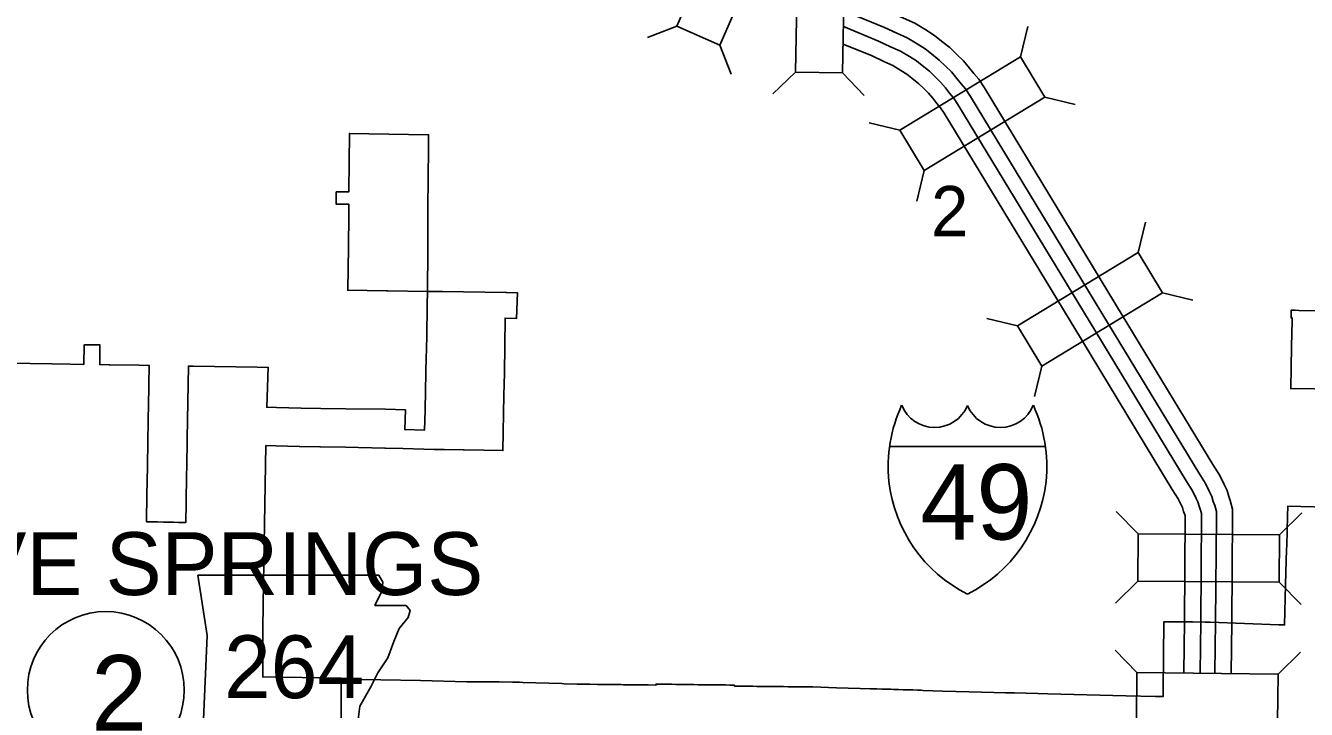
# Model space of a CAD drawing. Extents: x 670147 to 673275, y 705573 to 707613.
# Drawn here: x 670400.2 to 670561.9, y 707169.4 to 707255.6 of the extents above; entities that cross this region are included whole.
import ezdxf

# ---------------------------------------------------------------- set-up
doc = ezdxf.new("R2010")
doc.units = 0
for name, color, linetype in [('19', 7, 'Continuous'), ('20', 7, 'Continuous'), ('21', 7, 'Continuous'), ('23', 7, 'Continuous'), ('27', 7, 'Continuous'), ('6', 7, 'Continuous')]:
    doc.layers.add(name, color=color, linetype=linetype)

msp = doc.modelspace()

# ---------------------------------------------------------------- linework, layer by layer
at = {"layer": '19'}
for points in [[(670538.66, 707219.09), (670521.26, 707247.74), (670520.54, 707248.84), (670519.92, 707249.57), (670519.4, 707250.24), (670518.61, 707251.16), (670517.76, 707252), (670516.92, 707252.82), (670515.86, 707253.63), (670514.98, 707254.36), (670513.85, 707255.05), (670512.49, 707255.89), (670511.07, 707256.51), (670509.5, 707257.26), (670503.55, 707259.68)], [(670536.94, 707217.95), (670519.52, 707246.64), (670518.89, 707247.6), (670518.32, 707248.27), (670517.8, 707248.93), (670517.1, 707249.75), (670516.32, 707250.53), (670515.57, 707251.25), (670514.57, 707252.02), (670513.78, 707252.68), (670512.78, 707253.29), (670511.53, 707254.05), (670510.21, 707254.64), (670508.67, 707255.37), (670503.5, 707257.47)], [(670535.32, 707216.99), (670517.93, 707245.64), (670517.38, 707246.47), (670516.86, 707247.09), (670516.35, 707247.74), (670515.73, 707248.47), (670515, 707249.19), (670514.34, 707249.83), (670513.4, 707250.56), (670512.69, 707251.15), (670511.8, 707251.69), (670510.66, 707252.39), (670509.43, 707252.93), (670507.91, 707253.65), (670503.46, 707255.46)], [(670533.51, 707216), (670516.19, 707244.54), (670515.73, 707245.24), (670515.26, 707245.78), (670514.76, 707246.44), (670514.22, 707247.07), (670513.56, 707247.71), (670512.98, 707248.27), (670512.11, 707248.95), (670511.48, 707249.47), (670510.72, 707249.94), (670509.7, 707250.56), (670508.57, 707251.06), (670507.08, 707251.76), (670503.42, 707253.25)], [(670552.43, 707173.89), (670552.51, 707180.38), (670552.6, 707193.68), (670552.6, 707194.61), (670552.3, 707195.71), (670552.1, 707196.23), (670551.9, 707196.97), (670551.53, 707197.71), (670550.98, 707198.85), (670550.09, 707200.27), (670538.66, 707219.09)], [(670548.5, 707174.01), (670548.57, 707180.42), (670548.67, 707193.68), (670548.66, 707194.08), (670548.55, 707194.48), (670548.36, 707194.99), (670548.2, 707195.56), (670547.99, 707195.98), (670547.53, 707196.94), (670546.74, 707198.2), (670535.32, 707216.99)], [(670550.37, 707174.01), (670550.45, 707180.4), (670550.54, 707193.68), (670550.54, 707194.33), (670550.34, 707195.07), (670550.14, 707195.58), (670549.96, 707196.23), (670549.68, 707196.8), (670549.17, 707197.85), (670548.33, 707199.19), (670536.94, 707217.95)], [(670546.43, 707174.01), (670546.51, 707180.44), (670546.6, 707193.68), (670546.6, 707193.8), (670546.59, 707193.84), (670546.4, 707194.34), (670546.26, 707194.83), (670546.14, 707195.07), (670545.72, 707195.94), (670544.98, 707197.12), (670533.51, 707216)]]:
    msp.add_lwpolyline(points, dxfattribs=at)
at = {"layer": '20'}
for p, q in [((670482.43, 707255.53), (670478.74, 707254.08)), ((670525.81, 707251.64), (670526.75, 707255.49)), ((670487.87, 707253.14), (670489.31, 707249.46)), ((670497.41, 707249.73), (670494.55, 707246.99)), ((670503.35, 707249.62), (670506.09, 707246.76)), ((670528.89, 707246.57), (670532.74, 707245.63)), ((670510.58, 707242.4), (670506.73, 707243.34)), ((670513.66, 707237.32), (670512.72, 707233.47)), ((670540.66, 707226.98), (670541.6, 707230.82)), ((670543.74, 707221.9), (670547.59, 707220.96)), ((670525.43, 707217.73), (670521.58, 707218.67)), ((670528.51, 707212.65), (670527.57, 707208.81)), ((670540.68, 707191.49), (670537.9, 707194.31)), ((670558.5, 707191.37), (670561.32, 707194.15)), ((670540.64, 707185.55), (670537.82, 707182.77)), ((670558.46, 707185.43), (670561.24, 707182.61)), ((670540.52, 707174.02), (670537.76, 707176.85)), ((670558.34, 707173.8), (670561.18, 707176.57))]:
    msp.add_line(p, q, dxfattribs=at)
for points in [[(670487.87, 707253.14), (670495.02, 707269.47), (670489.57, 707271.85), (670482.43, 707255.53)], [(670497.76, 707267.55), (670497.41, 707249.73), (670503.35, 707249.62), (670503.7, 707267.43)], [(670513.66, 707237.32), (670528.89, 707246.57), (670525.81, 707251.64), (670510.58, 707242.4)], [(670528.51, 707212.65), (670543.74, 707221.9), (670540.66, 707226.98), (670525.43, 707217.73)], [(670540.64, 707185.55), (670558.46, 707185.43), (670558.5, 707191.37), (670540.68, 707191.49)], [(670540.45, 707168.08), (670558.27, 707167.86), (670558.34, 707173.8), (670540.52, 707174.02)]]:
    msp.add_lwpolyline(points, close=True, dxfattribs=at)
at = {"layer": '21'}
msp.add_lwpolyline([(670422, 707186.3), (670423.14, 707178.68), (670422.64, 707167.14), (670423.65, 707166.5), (670425.56, 707166.5), (670425.56, 707162.44), (670441.54, 707162.44), (670442.3, 707164.09), (670442.05, 707166.76), (670442.43, 707169.8), (670443.83, 707172.21), (670444.71, 707173.99), (670445.98, 707175.89), (670446.74, 707177.92), (670447.38, 707179.57), (670448.52, 707180.97), (670448.78, 707181.86), (670448.27, 707182.49), (670444.33, 707182.49), (670445.22, 707184.27), (670445.35, 707185.41), (670444.82, 707186.29)], close=True, dxfattribs=at)
at = {"layer": '23'}
msp.add_line((670509.3, 707202.54), (670528.96, 707202.54), dxfattribs=at)
for centre, radius, start, end in [((670527.57, 707199.98), 18.45, 155.2204, 185.7928), ((670514.98, 707209.41), 4.49, 202.1459, 337.3414), ((670523.28, 707209.41), 4.49, 202.6586, 337.8541), ((670510.69, 707199.98), 18.45, 354.2072, 24.7796), ((670527.23, 707200.13), 18.13, 186.3923, 243.4571), ((670511.03, 707200.13), 18.13, 296.5429, 353.6077)]:
    msp.add_arc(centre, radius, start, end, dxfattribs=at)
at = {"layer": '27'}
msp.add_circle((670410.36, 707171.81), 9.9, dxfattribs=at)
at = {"layer": '6'}
for points in [[(670450.97, 707222.08), (670445.97, 707222.15), (670445.92, 707222.15), (670445.81, 707222.16), (670440.9, 707222.23), (670441, 707227.67), (670441.02, 707231.75), (670441.02, 707232.09), (670441.02, 707232.18), (670441.03, 707233.09), (670440.98, 707233.09), (670439.43, 707233.08), (670439.44, 707233.79), (670439.44, 707233.97), (670439.45, 707234.63), (670440.84, 707234.62), (670441.04, 707234.62), (670441.04, 707234.75), (670441.12, 707241.99), (670441.18, 707242), (670443.58, 707241.96), (670451.11, 707241.82), (670451.11, 707241.71), (670451.1, 707239.61), (670451.07, 707236.89), (670451.03, 707232.03), (670451, 707227.17), (670450.97, 707222.13)], [(670450.97, 707222.08), (670450.97, 707222.13), (670451, 707227.17), (670451.03, 707232.03), (670451.07, 707236.89), (670451.1, 707239.61), (670451.11, 707241.71), (670451.11, 707241.82), (670443.58, 707241.96), (670441.18, 707242), (670441.12, 707241.99), (670441.04, 707234.75), (670441.04, 707234.62), (670440.84, 707234.62), (670439.45, 707234.63), (670439.44, 707233.97), (670439.44, 707233.79), (670439.43, 707233.08), (670440.98, 707233.09), (670441.03, 707233.09), (670441.02, 707232.18), (670441.02, 707232.09), (670441.02, 707231.75), (670441, 707227.67), (670440.9, 707222.23), (670445.81, 707222.16), (670445.92, 707222.15), (670445.97, 707222.15)]]:
    msp.add_lwpolyline(points, close=True, dxfattribs=at)
for points in [[(670450.97, 707222.08), (670450.94, 707220.36), (670450.87, 707216.36), (670450.78, 707212.16), (670450.78, 707211.81), (670450.68, 707207.2), (670450.68, 707207.08), (670450.59, 707204.58), (670448.1, 707204.65), (670448.18, 707207.15), (670445.68, 707207.21), (670440.66, 707207.27), (670437.49, 707207.33), (670435.02, 707207.37), (670431.92, 707207.44), (670430.68, 707207.47), (670430.86, 707212.5), (670429.45, 707212.52), (670421.41, 707212.66), (670421.4, 707212.66), (670420.8, 707212.67), (670420.63, 707203.51), (670420.62, 707202.81), (670420.52, 707196.11), (670420.51, 707195.42), (670420.47, 707192.94), (670420.45, 707192.94), (670420.3, 707192.94), (670419.55, 707192.96), (670418.92, 707192.97), (670418.28, 707192.99), (670417.64, 707193), (670416.88, 707193.01), (670415.49, 707193.04), (670415.52, 707194.46), (670415.53, 707195.1), (670415.54, 707195.73), (670415.55, 707196.54), (670415.58, 707198.02), (670415.59, 707198.8), (670415.61, 707199.43), (670415.62, 707200.07), (670415.63, 707200.71), (670415.64, 707201.27), (670415.64, 707201.34), (670415.65, 707201.83), (670415.65, 707201.98), (670415.66, 707202.4), (670415.66, 707202.62), (670415.67, 707203.24), (670415.68, 707203.37), (670415.69, 707204.08), (670415.69, 707204.12), (670415.7, 707204.71), (670415.7, 707204.75), (670415.71, 707205.27), (670415.71, 707205.39), (670415.72, 707205.83), (670415.72, 707206.03), (670415.73, 707206.49), (670415.73, 707206.66), (670415.74, 707207.08), (670415.74, 707207.3), (670415.75, 707207.61), (670415.75, 707207.94), (670415.76, 707208.14), (670415.77, 707208.58), (670415.77, 707208.66), (670415.78, 707209.19), (670415.78, 707209.22), (670415.78, 707209.71), (670415.79, 707209.85), (670415.79, 707210.23), (670415.8, 707210.5), (670415.8, 707210.76), (670415.81, 707211.14), (670415.81, 707211.29), (670415.82, 707211.77), (670415.82, 707211.81), (670415.83, 707212.51), (670415.84, 707212.75), (670414.56, 707212.77), (670410.88, 707212.83), (670410.77, 707212.83), (670409.59, 707212.85), (670409.59, 707212.98), (670409.62, 707214.23), (670409.63, 707214.77), (670409.63, 707215.29), (670409.64, 707215.32), (670407.65, 707215.35), (670407.6, 707212.87), (670405.85, 707212.9), (670403.56, 707212.94), (670400.83, 707212.99), (670395.63, 707213.02)], [(670421.41, 707212.66), (670429.45, 707212.52), (670430.86, 707212.5), (670430.68, 707207.47), (670431.92, 707207.44), (670435.02, 707207.37), (670437.49, 707207.33), (670440.66, 707207.27), (670445.68, 707207.21), (670448.18, 707207.15), (670448.1, 707204.65), (670450.59, 707204.58), (670450.68, 707207.08), (670450.68, 707207.2), (670450.78, 707211.81), (670450.78, 707212.16), (670450.87, 707216.36), (670450.94, 707220.36), (670450.97, 707222.08)], [(670450.1, 707173.01), (670440.09, 707173.19), (670440.09, 707173.31), (670430.18, 707173.47), (670430.18, 707177.89), (670430.19, 707179.03), (670430.19, 707179.43), (670430.19, 707179.74), (670430.2, 707180.27), (670430.2, 707180.79), (670430.21, 707181.32), (670430.21, 707181.84), (670430.22, 707182.47), (670430.22, 707182.66), (670430.31, 707187.81), (670430.35, 707190.26), (670430.4, 707192.74), (670430.44, 707195.21), (670430.58, 707202.63), (670431.81, 707202.6), (670434.77, 707202.54), (670434.84, 707202.54), (670437.4, 707202.49), (670437.47, 707202.49), (670440.6, 707202.43), (670445.59, 707202.3), (670445.66, 707202.3), (670447.86, 707202.25), (670450.5, 707202.18), (670451.83, 707202.16), (670453.07, 707202.14), (670455.47, 707202.09), (670455.61, 707202.09), (670458.09, 707202.05), (670460.49, 707202), (670460.62, 707209), (670460.67, 707211.75), (670460.77, 707218.71), (670462.2, 707218.65), (670462.34, 707221.88), (670460.97, 707221.92), (670460.85, 707221.93), (670452.86, 707222.05), (670450.97, 707222.08)], [(670450.97, 707222.08), (670452.86, 707222.05), (670460.85, 707221.93), (670460.97, 707221.92), (670462.34, 707221.88), (670462.2, 707218.65), (670460.77, 707218.71), (670460.67, 707211.75), (670460.62, 707209), (670460.49, 707202), (670458.09, 707202.05), (670455.61, 707202.09), (670455.47, 707202.09), (670453.07, 707202.14), (670451.83, 707202.16), (670450.5, 707202.18), (670447.86, 707202.25), (670445.66, 707202.3), (670445.59, 707202.3), (670440.6, 707202.43), (670437.47, 707202.49), (670437.4, 707202.49), (670434.84, 707202.54), (670434.77, 707202.54), (670431.81, 707202.6), (670430.58, 707202.63), (670430.44, 707195.21), (670430.4, 707192.74), (670430.35, 707190.26), (670430.31, 707187.81), (670430.22, 707182.66), (670430.22, 707182.47), (670430.21, 707181.84), (670430.21, 707181.32), (670430.2, 707180.79), (670430.2, 707180.27), (670430.19, 707179.74), (670430.19, 707179.43), (670430.19, 707179.03), (670430.18, 707177.89), (670430.18, 707173.47), (670440.09, 707173.31), (670440.09, 707173.19), (670440.01, 707163.4)], [(670565.48, 707219.61), (670560.96, 707219.69), (670560.5, 707219.7), (670560.13, 707219.71), (670560, 707219.71), (670559.99, 707219.34), (670559.99, 707218.72), (670560.11, 707218.75), (670560.1, 707218.43), (670560.1, 707218.35), (670560.04, 707215.13), (670559.93, 707209.82), (670565.96, 707209.73)], [(670565.48, 707219.61), (670560.96, 707219.69), (670560.5, 707219.7), (670560.13, 707219.71), (670560, 707219.71), (670559.99, 707219.34), (670559.99, 707218.72), (670560.11, 707218.75), (670560.1, 707218.43), (670560.1, 707218.35), (670560.04, 707215.13), (670559.93, 707209.82), (670565.96, 707209.73)], [(670395.63, 707213.02), (670400.83, 707212.99), (670403.56, 707212.94), (670405.85, 707212.9), (670407.6, 707212.87), (670407.65, 707215.35), (670409.64, 707215.32), (670409.63, 707215.29), (670409.63, 707214.77), (670409.62, 707214.23), (670409.59, 707212.98), (670409.59, 707212.85), (670410.77, 707212.83), (670410.88, 707212.83), (670414.56, 707212.77), (670415.84, 707212.75), (670415.83, 707212.51), (670415.82, 707211.81), (670415.82, 707211.77), (670415.81, 707211.29), (670415.81, 707211.14), (670415.8, 707210.76), (670415.8, 707210.5), (670415.79, 707210.23), (670415.79, 707209.85), (670415.78, 707209.71), (670415.78, 707209.22), (670415.78, 707209.19), (670415.77, 707208.66), (670415.77, 707208.58), (670415.76, 707208.14), (670415.75, 707207.94), (670415.75, 707207.61), (670415.74, 707207.3), (670415.74, 707207.08), (670415.73, 707206.66), (670415.73, 707206.49), (670415.72, 707206.03), (670415.72, 707205.83), (670415.71, 707205.39), (670415.71, 707205.27), (670415.7, 707204.75), (670415.7, 707204.71), (670415.69, 707204.12), (670415.69, 707204.08), (670415.68, 707203.37), (670415.67, 707203.24), (670415.66, 707202.62), (670415.66, 707202.4), (670415.65, 707201.98), (670415.65, 707201.83), (670415.64, 707201.34), (670415.64, 707201.27), (670415.63, 707200.71), (670415.62, 707200.07), (670415.61, 707199.43), (670415.59, 707198.8), (670415.58, 707198.02), (670415.55, 707196.54), (670415.54, 707195.73), (670415.53, 707195.1), (670415.52, 707194.46), (670415.49, 707193.04), (670416.88, 707193.01), (670417.64, 707193), (670418.28, 707192.99), (670418.92, 707192.97), (670419.55, 707192.96), (670420.3, 707192.94), (670420.45, 707192.94), (670420.47, 707192.94), (670420.51, 707195.42), (670420.52, 707196.11), (670420.62, 707202.81), (670420.63, 707203.51), (670420.8, 707212.67), (670421.4, 707212.66), (670421.41, 707212.66)], [(670564.51, 707194.89), (670559.56, 707194.99), (670559.52, 707193.74), (670559.42, 707190.03), (670559.41, 707189.53), (670559.33, 707186.65), (670559.29, 707185.09), (670559.15, 707180.03), (670558.41, 707180.05), (670549.76, 707180.36), (670549.62, 707180.37), (670549.15, 707180.39), (670547.51, 707180.4), (670543.92, 707180.42)], [(670564.51, 707194.89), (670559.56, 707194.99), (670559.52, 707193.74), (670559.42, 707190.03), (670559.41, 707189.53), (670559.33, 707186.65), (670559.29, 707185.09), (670559.15, 707180.03), (670558.41, 707180.05), (670549.76, 707180.36), (670549.62, 707180.37), (670549.15, 707180.39), (670547.51, 707180.4)], [(670543.92, 707180.42), (670543.82, 707171.75), (670543.82, 707171.34), (670543.81, 707170.99), (670542.9, 707171.01), (670542.84, 707171.01), (670539.11, 707171.07), (670529.26, 707171.34), (670528.02, 707171.37), (670525.06, 707171.45), (670524.29, 707171.46), (670523.91, 707171.47), (670522.45, 707171.5), (670519.36, 707171.58), (670515.96, 707171.69), (670514.76, 707171.73), (670513.54, 707171.77), (670513.22, 707171.78), (670512.81, 707171.8), (670512.21, 707171.82), (670511.61, 707171.84), (670511.01, 707171.86), (670510.4, 707171.88), (670509.81, 707171.9), (670509.47, 707171.91), (670509.14, 707171.92), (670508.88, 707171.92), (670508.3, 707171.94), (670507.67, 707171.96), (670506.87, 707171.98), (670505.59, 707172.02), (670504.08, 707172.06), (670502.61, 707172.11), (670499.6, 707172.2), (670499.39, 707172.2), (670498.73, 707172.21), (670498.17, 707172.21), (670497.61, 707172.22), (670497.04, 707172.23), (670496.48, 707172.23), (670495.92, 707172.24), (670495.36, 707172.25), (670494.79, 707172.26), (670494.67, 707172.26), (670494.23, 707172.26), (670493.67, 707172.27), (670493.14, 707172.28), (670493.11, 707172.28), (670492.58, 707172.28), (670492.54, 707172.28), (670492.02, 707172.29), (670491.36, 707172.3), (670490.99, 707172.3), (670490.26, 707172.31), (670489.75, 707172.32), (670489.7, 707172.32), (670489.7, 707172.43), (670489.14, 707172.44), (670488.58, 707172.45), (670487.85, 707172.46), (670486.97, 707172.47), (670486.82, 707172.47), (670485.86, 707172.48), (670485.14, 707172.49), (670484.58, 707172.5), (670484.01, 707172.51), (670483.45, 707172.51), (670482.89, 707172.52), (670482.33, 707172.53), (670481.76, 707172.54), (670481.2, 707172.54), (670479.83, 707172.56), (670479.83, 707172.44), (670479.78, 707172.44), (670478.81, 707172.46), (670477.91, 707172.47), (670476.85, 707172.48), (670476.46, 707172.48), (670475.68, 707172.49), (670475.43, 707172.5), (670474.27, 707172.51), (670473.41, 707172.52), (670472.44, 707172.53), (670471.44, 707172.54), (670471.07, 707172.55), (670470.17, 707172.56), (670469.85, 707172.56), (670468.22, 707172.61), (670467.91, 707172.62), (670463.02, 707172.78), (670462.59, 707172.79), (670462.07, 707172.8), (670461.7, 707172.8), (670460, 707172.83), (670458.95, 707172.84), (670458.57, 707172.84), (670457.78, 707172.85), (670457.09, 707172.85), (670455.95, 707172.86), (670450.1, 707173.01)], [(670547.51, 707180.4), (670543.92, 707180.42), (670543.82, 707171.75), (670543.82, 707171.34), (670543.81, 707170.99), (670542.9, 707171.01), (670542.84, 707171.01), (670539.11, 707171.07), (670529.26, 707171.34), (670528.02, 707171.37), (670525.06, 707171.45), (670524.29, 707171.46), (670523.91, 707171.47), (670522.45, 707171.5), (670519.36, 707171.58), (670515.96, 707171.69), (670514.76, 707171.73), (670513.54, 707171.77), (670513.22, 707171.78), (670512.81, 707171.8), (670512.21, 707171.82), (670511.61, 707171.84), (670511.01, 707171.86), (670510.4, 707171.88), (670509.81, 707171.9), (670509.47, 707171.91), (670509.14, 707171.92), (670508.88, 707171.92), (670508.3, 707171.94), (670507.67, 707171.96), (670506.87, 707171.98), (670505.59, 707172.02), (670504.08, 707172.06), (670502.61, 707172.11), (670499.6, 707172.2), (670499.39, 707172.2), (670498.73, 707172.21), (670498.17, 707172.21), (670497.61, 707172.22), (670497.04, 707172.23), (670496.48, 707172.23), (670495.92, 707172.24), (670495.36, 707172.25), (670494.79, 707172.26), (670494.67, 707172.26), (670494.23, 707172.26), (670493.67, 707172.27), (670493.14, 707172.28), (670493.11, 707172.28), (670492.58, 707172.28), (670492.54, 707172.28), (670492.02, 707172.29), (670491.36, 707172.3), (670490.99, 707172.3), (670490.26, 707172.31), (670489.75, 707172.32), (670489.7, 707172.32), (670489.7, 707172.43), (670489.14, 707172.44), (670488.58, 707172.45), (670487.85, 707172.46), (670486.97, 707172.47), (670486.82, 707172.47), (670485.86, 707172.48), (670485.14, 707172.49), (670484.58, 707172.5), (670484.01, 707172.51), (670483.45, 707172.51), (670482.89, 707172.52), (670482.33, 707172.53), (670481.76, 707172.54), (670481.2, 707172.54), (670479.83, 707172.56), (670479.83, 707172.44), (670479.78, 707172.44), (670478.81, 707172.46), (670477.91, 707172.47), (670476.85, 707172.48), (670476.46, 707172.48), (670475.68, 707172.49), (670475.43, 707172.5), (670474.27, 707172.51), (670473.41, 707172.52), (670472.44, 707172.53), (670471.44, 707172.54), (670471.07, 707172.55), (670470.17, 707172.56), (670469.85, 707172.56), (670468.22, 707172.61), (670467.91, 707172.62), (670463.02, 707172.78), (670462.59, 707172.79)], [(670440.09, 707173.19), (670440.01, 707163.4)], [(670462.59, 707172.79), (670462.07, 707172.8), (670461.7, 707172.8), (670460, 707172.83), (670458.95, 707172.84), (670458.57, 707172.84), (670457.78, 707172.85), (670457.09, 707172.85), (670455.95, 707172.86), (670450.1, 707173.01), (670440.09, 707173.19)]]:
    msp.add_lwpolyline(points, dxfattribs=at)

# ---------------------------------------------------------------- texts
at = {"layer": '20'}
msp.add_text('2', height=6.34, dxfattribs=at).set_placement((670514.53, 707229.03))
at = {"layer": '21'}
msp.add_text('264', height=7.92, dxfattribs=at).set_placement((670425.29, 707170.79))
at = {"layer": '23'}
msp.add_text('49', height=9.504, dxfattribs=at).set_placement((670513.18, 707190.79))
at = {"layer": '27'}
msp.add_text('2', height=9.5, dxfattribs=at).set_placement((670408.51, 707166.71))
at = {"layer": '6'}
msp.add_text('CAVE SPRINGS', height=7.92, dxfattribs=at).set_placement((670378.56, 707183.79))

doc.saveas('drawing.dxf')
